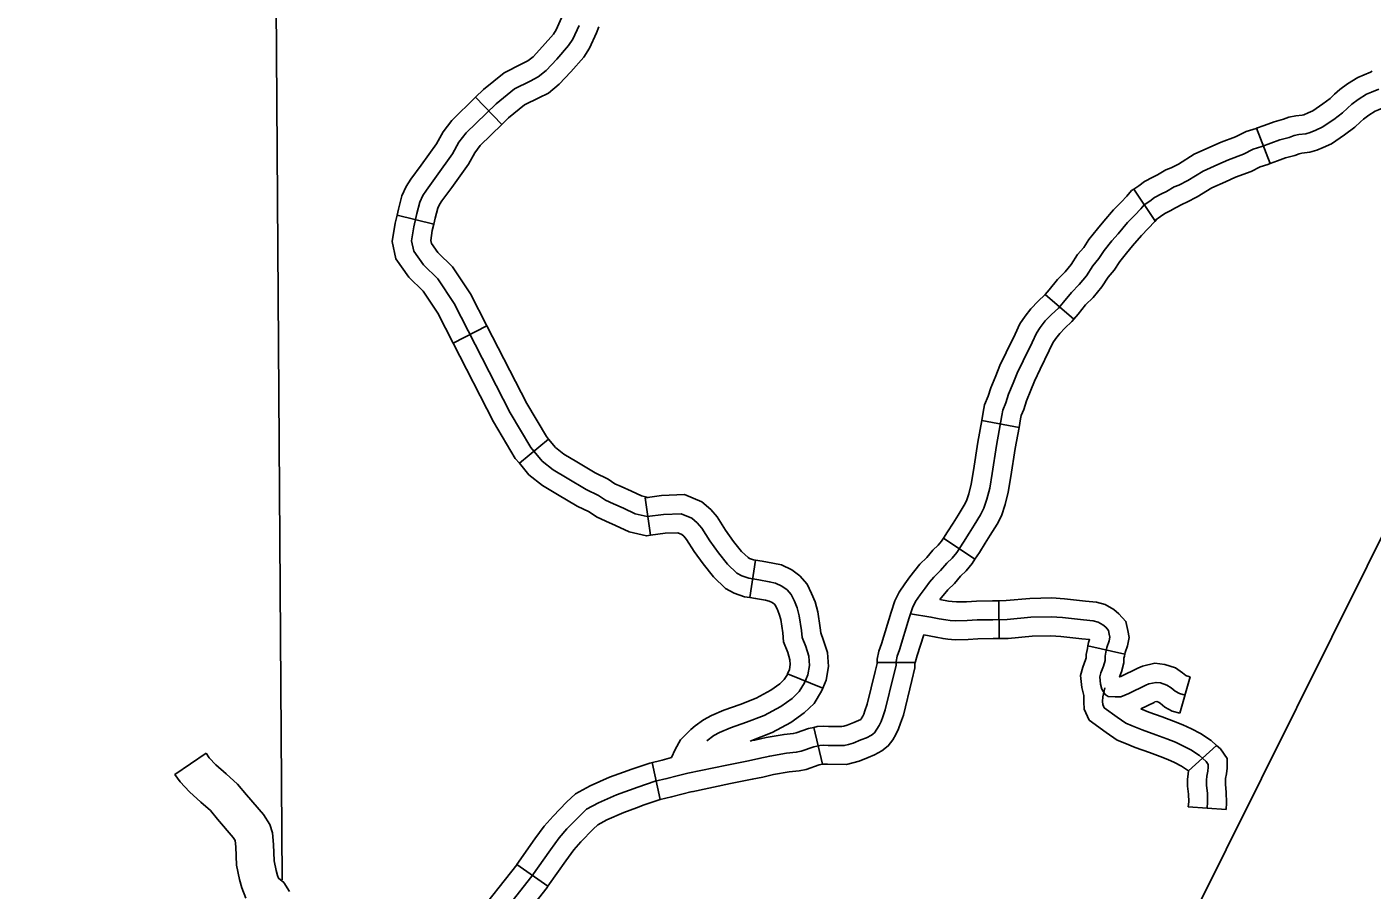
# Model space of a CAD drawing. Extents: x 1377389 to 1380723, y 1168351 to 1170484.
# Drawn here: x 1379180.1 to 1379286.7, y 1169457.7 to 1169526.1 of the extents above; entities that cross this region are included whole.
import ezdxf

# ---------------------------------------------------------------- set-up
doc = ezdxf.new("R2010")
doc.units = 0
doc.layers.add('B_Contour_Elevations', color=7, linetype='Continuous')
doc.layers.add('B_Fill', color=7, linetype='Continuous')

msp = doc.modelspace()

# ---------------------------------------------------------------- linework, layer by layer
at = {"layer": 'B_Contour_Elevations'}
msp.add_line((1379393.4, 1169698.55), (1379117.79, 1169144.53), dxfattribs=at)
at = {"layer": 'B_Fill'}
for p, q in [((1379215.66, 1169520.5), (1379217.76, 1169518.35)), ((1379278.67, 1169515.24), (1379277.58, 1169518.04)), ((1379269.53, 1169510.74), (1379267.86, 1169513.23)), ((1379209.45, 1169511.15), (1379212.36, 1169510.44)), ((1379263.1, 1169502.92), (1379260.82, 1169504.86)), ((1379213.9, 1169501.02), (1379216.56, 1169502.39)), ((1379258.75, 1169494.33), (1379255.8, 1169494.87)), ((1379219.14, 1169491.49), (1379221.45, 1169493.41)), ((1379229.53, 1169485.78), (1379229.12, 1169488.75)), ((1379255.26, 1169483.9), (1379252.77, 1169485.56)), ((1379237.4, 1169480.85), (1379237.85, 1169483.82)), ((1379257.14, 1169480.6), (1379257.19, 1169477.6)), ((1379267.14, 1169476.36), (1379264.21, 1169477.02)), ((1379250.5, 1169475.69), (1379247.5, 1169475.69)), ((1379240.41, 1169474.79), (1379243.19, 1169473.66)), ((1379272.32, 1169474.56), (1379271.49, 1169471.68)), ((1379243.16, 1169467.64), (1379242.48, 1169470.56)), ((1379272.19, 1169467.1), (1379274.41, 1169469.13)), ((1379230.31, 1169464.83), (1379229.66, 1169467.78)), ((1379221.41, 1169457.97), (1379218.95, 1169459.69))]:
    msp.add_line(p, q, dxfattribs=at)
for points in [[(1379199.82, 1169535.56), (1379200.35, 1169458.47)], [(1379222.67, 1169527.23), (1379222.49, 1169526.8), (1379222.07, 1169525.84), (1379221.84, 1169525.51), (1379220.98, 1169524.52), (1379220.24, 1169523.72), (1379219.82, 1169523.38), (1379219.34, 1169523.14), (1379217.93, 1169522.43), (1379216.29, 1169521.11), (1379215.66, 1169520.5)], [(1379223.87, 1169526.2), (1379223.38, 1169525.12), (1379223.04, 1169524.6), (1379222.1, 1169523.51), (1379221.27, 1169522.63), (1379220.64, 1169522.11), (1379220.01, 1169521.79), (1379218.75, 1169521.16), (1379217.29, 1169519.99), (1379214.92, 1169517.67), (1379214.34, 1169516.93), (1379213.83, 1169516.01), (1379212.57, 1169514.24), (1379211.77, 1169513.15), (1379211.48, 1169512.72), (1379211.25, 1169512.2), (1379211.02, 1169511.29), (1379210.77, 1169510.23), (1379210.59, 1169509.11), (1379210.77, 1169508.31), (1379211.54, 1169507.22), (1379212.68, 1169506.1), (1379213.97, 1169504.16), (1379218.41, 1169495.5), (1379220.05, 1169492.74), (1379220.95, 1169491.66), (1379221.83, 1169490.97), (1379222.94, 1169490.31), (1379224.44, 1169489.41), (1379225.42, 1169488.93), (1379225.97, 1169488.56), (1379226.6, 1169488.28), (1379227.39, 1169487.93), (1379228.33, 1169487.47), (1379229.28, 1169487.26), (1379230.56, 1169487.43), (1379231.97, 1169487.49), (1379232.82, 1169487.14), (1379233.25, 1169486.76), (1379233.6, 1169486.35), (1379234.25, 1169485.35), (1379234.92, 1169484.4), (1379235.63, 1169483.5), (1379236.38, 1169482.79), (1379236.77, 1169482.57), (1379237.34, 1169482.38), (1379238.12, 1169482.26), (1379238.95, 1169482.1), (1379239.44, 1169482), (1379239.95, 1169481.75), (1379240.37, 1169481.45), (1379240.7, 1169481.08), (1379240.94, 1169480.57), (1379241.17, 1169480.02), (1379241.33, 1169479.41), (1379241.51, 1169478.24), (1379241.57, 1169477.69), (1379241.84, 1169476.97), (1379242.08, 1169476.2), (1379242.14, 1169475.47), (1379242, 1169474.72), (1379241.74, 1169474.09), (1379241.33, 1169473.4), (1379240.76, 1169472.85), (1379239.87, 1169472.22), (1379238.56, 1169471.51), (1379237.16, 1169470.96), (1379235.88, 1169470.51), (1379235.02, 1169470.16), (1379234.55, 1169469.9), (1379234, 1169469.48)], [(1379225.44, 1169526.08), (1379225.25, 1169525.61), (1379224.7, 1169524.39), (1379224.24, 1169523.69), (1379223.21, 1169522.51), (1379222.29, 1169521.53), (1379221.46, 1169520.84), (1379220.68, 1169520.45), (1379219.56, 1169519.9), (1379218.29, 1169518.87), (1379217.76, 1169518.35)], [(1379277.58, 1169518.04), (1379278.19, 1169518.27), (1379278.97, 1169518.56), (1379279.71, 1169518.76), (1379280.15, 1169518.92), (1379280.7, 1169519.02), (1379281.19, 1169519.09), (1379281.32, 1169519.12), (1379281.67, 1169519.28), (1379282.05, 1169519.44), (1379282.83, 1169519.98), (1379283.42, 1169520.4), (1379283.76, 1169520.74), (1379284.19, 1169521.12), (1379284.8, 1169521.56), (1379285.6, 1169522.08), (1379286.12, 1169522.29), (1379286.62, 1169522.5), (1379286.74, 1169522.56)], [(1379215.66, 1169520.5), (1379213.79, 1169518.67), (1379213.09, 1169517.76), (1379212.56, 1169516.81), (1379211.35, 1169515.11), (1379210.54, 1169514.01), (1379210.16, 1169513.44), (1379209.83, 1169512.69), (1379209.57, 1169511.64), (1379209.45, 1169511.15)], [(1379242.95, 1169469.13), (1379243.29, 1169469.14), (1379243.61, 1169469.13), (1379244.89, 1169469.12), (1379245.23, 1169469.21), (1379245.6, 1169469.3), (1379246.22, 1169469.56), (1379246.67, 1169469.74), (1379247.06, 1169469.94), (1379247.29, 1169470.13), (1379247.49, 1169470.41), (1379247.67, 1169470.71), (1379247.83, 1169471.02), (1379247.95, 1169471.38), (1379248.15, 1169471.96), (1379248.81, 1169474.63), (1379249, 1169475.45), (1379249, 1169475.79), (1379249.1, 1169476.2), (1379249.27, 1169476.71), (1379250.04, 1169479.23), (1379250.31, 1169480.03), (1379250.55, 1169480.53), (1379250.91, 1169481.07), (1379251.3, 1169481.58), (1379251.66, 1169482.06), (1379252, 1169482.47), (1379252.53, 1169482.98), (1379253.02, 1169483.56), (1379253.45, 1169483.97), (1379253.81, 1169484.43), (1379254.35, 1169485.23), (1379254.81, 1169485.96), (1379255.19, 1169486.59), (1379255.7, 1169487.41), (1379255.97, 1169487.92), (1379256.21, 1169488.65), (1379256.43, 1169489.52), (1379256.62, 1169490.68), (1379256.96, 1169492.91), (1379257.4, 1169495.28), (1379257.47, 1169495.7), (1379257.71, 1169496.28), (1379257.93, 1169496.96), (1379258.29, 1169497.85), (1379258.61, 1169498.63), (1379259.09, 1169499.62), (1379259.79, 1169501.07), (1379260.13, 1169501.8), (1379260.44, 1169502.26), (1379260.83, 1169502.77), (1379261.32, 1169503.28), (1379261.87, 1169503.78), (1379262.28, 1169504.27), (1379262.91, 1169505.04), (1379263.52, 1169505.65), (1379264.1, 1169506.35), (1379264.61, 1169507.15), (1379265.09, 1169507.71), (1379265.5, 1169508.36), (1379266.11, 1169509.11), (1379266.62, 1169509.69), (1379267.34, 1169510.57), (1379267.92, 1169511.15), (1379268.41, 1169511.66), (1379268.67, 1169511.97), (1379269.11, 1169512.26), (1379269.49, 1169512.55), (1379270.05, 1169512.84), (1379270.44, 1169513.04), (1379271.04, 1169513.39), (1379271.43, 1169513.54), (1379272.13, 1169513.91), (1379273.34, 1169514.65), (1379274.51, 1169515.17), (1379275.35, 1169515.55), (1379276.54, 1169515.99), (1379277.31, 1169516.4), (1379278.01, 1169516.6), (1379278.72, 1169516.87), (1379279.42, 1169517.13), (1379280.17, 1169517.32), (1379280.55, 1169517.47), (1379280.94, 1169517.54), (1379281.5, 1169517.61), (1379281.84, 1169517.71), (1379282.27, 1169517.9), (1379282.78, 1169518.12), (1379283.7, 1169518.75), (1379284.4, 1169519.26), (1379284.79, 1169519.65), (1379285.13, 1169519.95), (1379285.64, 1169520.32), (1379286.29, 1169520.75), (1379286.69, 1169520.9), (1379287.27, 1169521.14)], [(1379278.67, 1169515.24), (1379279.25, 1169515.47), (1379279.87, 1169515.7), (1379280.62, 1169515.89), (1379280.96, 1169516.02), (1379281.18, 1169516.06), (1379281.8, 1169516.14), (1379282.35, 1169516.3), (1379282.87, 1169516.53), (1379283.51, 1169516.8), (1379284.56, 1169517.53), (1379285.38, 1169518.12), (1379285.81, 1169518.55), (1379286.07, 1169518.77), (1379286.49, 1169519.08), (1379286.99, 1169519.41), (1379287.25, 1169519.51), (1379287.91, 1169519.79), (1379288.16, 1169519.92)], [(1379217.76, 1169518.35), (1379216.04, 1169516.67), (1379215.6, 1169516.1), (1379215.1, 1169515.21), (1379213.78, 1169513.36), (1379213, 1169512.29), (1379212.8, 1169511.99), (1379212.68, 1169511.71), (1379212.48, 1169510.93), (1379212.36, 1169510.44)], [(1379267.86, 1169513.23), (1379268.24, 1169513.49), (1379268.69, 1169513.82), (1379269.36, 1169514.17), (1379269.73, 1169514.36), (1379270.39, 1169514.74), (1379270.8, 1169514.91), (1379271.39, 1169515.21), (1379272.64, 1169515.98), (1379273.89, 1169516.54), (1379274.78, 1169516.94), (1379275.92, 1169517.36), (1379276.75, 1169517.8), (1379277.54, 1169518.02), (1379277.58, 1169518.04)], [(1379269.53, 1169510.74), (1379269.97, 1169511.04), (1379270.3, 1169511.28), (1379270.74, 1169511.51), (1379271.16, 1169511.73), (1379271.7, 1169512.04), (1379272.06, 1169512.18), (1379272.87, 1169512.6), (1379274.04, 1169513.32), (1379275.12, 1169513.81), (1379275.92, 1169514.17), (1379277.15, 1169514.62), (1379277.87, 1169515), (1379278.48, 1169515.17), (1379278.67, 1169515.24)], [(1379260.82, 1169504.86), (1379261.13, 1169505.23), (1379261.8, 1169506.05), (1379262.41, 1169506.66), (1379262.88, 1169507.24), (1379263.4, 1169508.05), (1379263.88, 1169508.6), (1379264.28, 1169509.23), (1379264.96, 1169510.08), (1379265.47, 1169510.67), (1379266.23, 1169511.58), (1379266.85, 1169512.19), (1379267.29, 1169512.66), (1379267.66, 1169513.1), (1379267.86, 1169513.23)], [(1379209.45, 1169511.15), (1379209.29, 1169510.52), (1379209.07, 1169509.06), (1379209.36, 1169507.69), (1379210.39, 1169506.24), (1379211.52, 1169505.14), (1379212.67, 1169503.4), (1379213.9, 1169501.02)], [(1379263.1, 1169502.92), (1379263.44, 1169503.31), (1379264.03, 1169504.04), (1379264.63, 1169504.64), (1379265.31, 1169505.47), (1379265.81, 1169506.25), (1379266.3, 1169506.81), (1379266.73, 1169507.49), (1379267.26, 1169508.15), (1379267.76, 1169508.72), (1379268.45, 1169509.55), (1379269, 1169510.1), (1379269.52, 1169510.65), (1379269.68, 1169510.84), (1379269.53, 1169510.74)], [(1379212.36, 1169510.44), (1379212.24, 1169509.93), (1379212.12, 1169509.15), (1379212.17, 1169508.92), (1379212.68, 1169508.2), (1379213.85, 1169507.06), (1379215.27, 1169504.91), (1379216.56, 1169502.39)], [(1379255.8, 1169494.87), (1379255.92, 1169495.55), (1379256.02, 1169496.12), (1379256.3, 1169496.8), (1379256.52, 1169497.47), (1379256.9, 1169498.41), (1379257.24, 1169499.24), (1379257.74, 1169500.27), (1379258.44, 1169501.72), (1379258.82, 1169502.54), (1379259.23, 1169503.14), (1379259.69, 1169503.74), (1379260.27, 1169504.35), (1379260.79, 1169504.83), (1379260.82, 1169504.86)], [(1379216.56, 1169502.39), (1379219.73, 1169496.22), (1379221.28, 1169493.61), (1379221.45, 1169493.41)], [(1379258.75, 1169494.33), (1379258.87, 1169495.02), (1379258.92, 1169495.27), (1379259.12, 1169495.76), (1379259.34, 1169496.44), (1379259.68, 1169497.29), (1379259.98, 1169498.01), (1379260.44, 1169498.96), (1379261.15, 1169500.43), (1379261.44, 1169501.05), (1379261.66, 1169501.38), (1379261.98, 1169501.79), (1379262.37, 1169502.2), (1379262.95, 1169502.74), (1379263.1, 1169502.92)], [(1379213.9, 1169501.02), (1379217.1, 1169494.77), (1379218.82, 1169491.88), (1379219.14, 1169491.49)], [(1379252.77, 1169485.56), (1379253.09, 1169486.05), (1379253.53, 1169486.75), (1379253.92, 1169487.38), (1379254.4, 1169488.16), (1379254.58, 1169488.51), (1379254.77, 1169489.07), (1379254.96, 1169489.83), (1379255.14, 1169490.92), (1379255.48, 1169493.16), (1379255.8, 1169494.87)], [(1379255.26, 1169483.9), (1379255.61, 1169484.42), (1379256.08, 1169485.17), (1379256.47, 1169485.8), (1379257.01, 1169486.67), (1379257.35, 1169487.33), (1379257.65, 1169488.23), (1379257.9, 1169489.21), (1379258.1, 1169490.45), (1379258.44, 1169492.66), (1379258.75, 1169494.33)], [(1379221.45, 1169493.41), (1379222.01, 1169492.74), (1379222.68, 1169492.21), (1379223.71, 1169491.6), (1379225.16, 1169490.73), (1379226.18, 1169490.23), (1379226.7, 1169489.87), (1379227.21, 1169489.65), (1379228.02, 1169489.29), (1379228.83, 1169488.9), (1379229.34, 1169488.78), (1379229.12, 1169488.75)], [(1379219.14, 1169491.49), (1379219.9, 1169490.58), (1379220.97, 1169489.73), (1379222.17, 1169489.02), (1379223.73, 1169488.09), (1379224.67, 1169487.63), (1379225.25, 1169487.24), (1379226, 1169486.91), (1379226.76, 1169486.57), (1379227.84, 1169486.05), (1379229.21, 1169485.73), (1379229.53, 1169485.78)], [(1379229.12, 1169488.75), (1379230.42, 1169488.93), (1379232.24, 1169489.01), (1379233.62, 1169488.43), (1379234.32, 1169487.83), (1379234.81, 1169487.25), (1379235.49, 1169486.19), (1379236.12, 1169485.3), (1379236.74, 1169484.51), (1379237.27, 1169484.01), (1379237.38, 1169483.95), (1379237.7, 1169483.84), (1379237.85, 1169483.82)], [(1379229.53, 1169485.78), (1379230.69, 1169485.94), (1379231.7, 1169485.98), (1379232.02, 1169485.85), (1379232.18, 1169485.7), (1379232.4, 1169485.45), (1379233.01, 1169484.51), (1379233.72, 1169483.51), (1379234.52, 1169482.49), (1379235.48, 1169481.57), (1379236.16, 1169481.2), (1379236.98, 1169480.91), (1379237.4, 1169480.85)], [(1379247.5, 1169475.69), (1379247.5, 1169475.96), (1379247.65, 1169476.61), (1379247.84, 1169477.17), (1379248.61, 1169479.68), (1379248.91, 1169480.59), (1379249.24, 1169481.28), (1379249.69, 1169481.94), (1379250.1, 1169482.48), (1379250.48, 1169482.99), (1379250.9, 1169483.49), (1379251.43, 1169484.01), (1379251.92, 1169484.59), (1379252.34, 1169484.99), (1379252.6, 1169485.32), (1379252.77, 1169485.56)], [(1379237.85, 1169483.82), (1379238.38, 1169483.74), (1379239.24, 1169483.57), (1379239.93, 1169483.43), (1379240.73, 1169483.04), (1379241.37, 1169482.58), (1379241.97, 1169481.91), (1379242.31, 1169481.18), (1379242.6, 1169480.5), (1379242.8, 1169479.71), (1379242.99, 1169478.44), (1379243.04, 1169478.04), (1379243.26, 1169477.45), (1379243.56, 1169476.48), (1379243.65, 1169475.39), (1379243.45, 1169474.3), (1379243.19, 1169473.66)], [(1379252.47, 1169480.69), (1379253.1, 1169481.45), (1379253.63, 1169481.96), (1379254.11, 1169482.53), (1379254.56, 1169482.96), (1379255.03, 1169483.55), (1379255.26, 1169483.9)], [(1379237.4, 1169480.85), (1379237.87, 1169480.78), (1379238.66, 1169480.63), (1379238.95, 1169480.57), (1379239.18, 1169480.46), (1379239.36, 1169480.33), (1379239.43, 1169480.25), (1379239.57, 1169479.96), (1379239.75, 1169479.53), (1379239.86, 1169479.1), (1379240.02, 1169478.05), (1379240.09, 1169477.34), (1379240.42, 1169476.48), (1379240.59, 1169475.91), (1379240.62, 1169475.55), (1379240.55, 1169475.14), (1379240.41, 1169474.79)], [(1379257.14, 1169480.6), (1379256.64, 1169480.59), (1379255.38, 1169480.57), (1379254.59, 1169480.52), (1379253.79, 1169480.5), (1379253.45, 1169480.54), (1379253.16, 1169480.57), (1379252.47, 1169480.69)], [(1379267.14, 1169476.36), (1379267.17, 1169476.5), (1379267.34, 1169477.03), (1379267.49, 1169477.67), (1379267.39, 1169478.23), (1379267.23, 1169478.95), (1379266.67, 1169479.56), (1379266.28, 1169479.91), (1379265.59, 1169480.29), (1379264.9, 1169480.49), (1379264.02, 1169480.56), (1379262.35, 1169480.75), (1379261.35, 1169480.82), (1379259.61, 1169480.78), (1379257.74, 1169480.61), (1379257.14, 1169480.6)], [(1379268.81, 1169473.89), (1379267.45, 1169473.23), (1379266.83, 1169472.97), (1379266.36, 1169472.97), (1379265.83, 1169473.01), (1379265.59, 1169473.16), (1379265.45, 1169473.37), (1379265.32, 1169473.59), (1379265.21, 1169473.99), (1379265.15, 1169474.55), (1379265.23, 1169474.87), (1379265.45, 1169475.42), (1379265.57, 1169475.87), (1379265.57, 1169476.19), (1379265.64, 1169476.51), (1379265.72, 1169476.89), (1379265.89, 1169477.42), (1379265.96, 1169477.7), (1379265.91, 1169477.94), (1379265.85, 1169478.23), (1379265.62, 1169478.49), (1379265.4, 1169478.68), (1379265.02, 1169478.9), (1379264.64, 1169479), (1379263.87, 1169479.07), (1379262.21, 1169479.26), (1379261.31, 1169479.32), (1379259.7, 1169479.28), (1379257.82, 1169479.11), (1379256.67, 1169479.09), (1379255.44, 1169479.07), (1379254.65, 1169479.02), (1379253.73, 1169479), (1379253.29, 1169479.04), (1379252.94, 1169479.09), (1379252.43, 1169479.17), (1379251.77, 1169479.3), (1379250.15, 1169479.55)], [(1379250.5, 1169475.61), (1379250.54, 1169475.79), (1379250.69, 1169476.25), (1379251.2, 1169477.88)], [(1379257.19, 1169477.6), (1379256.7, 1169477.59), (1379255.49, 1169477.57), (1379254.71, 1169477.52), (1379253.68, 1169477.5), (1379253.12, 1169477.55), (1379252.73, 1169477.6), (1379252.17, 1169477.7), (1379251.2, 1169477.88)], [(1379264.21, 1169477.02), (1379264.27, 1169477.28), (1379264.35, 1169477.52), (1379263.72, 1169477.57), (1379262.07, 1169477.76), (1379261.28, 1169477.82), (1379259.78, 1169477.78), (1379257.9, 1169477.61), (1379257.19, 1169477.6)], [(1379263.9, 1169473.09), (1379263.73, 1169473.71), (1379263.62, 1169474.66), (1379263.8, 1169475.33), (1379264.02, 1169475.9), (1379264.07, 1169476.08), (1379264.07, 1169476.34), (1379264.17, 1169476.82), (1379264.21, 1169477.02)], [(1379242.48, 1169470.56), (1379242.74, 1169470.62), (1379243.29, 1169470.65), (1379243.65, 1169470.63), (1379244.71, 1169470.63), (1379244.87, 1169470.66), (1379245.13, 1169470.73), (1379245.65, 1169470.95), (1379246.03, 1169471.1), (1379246.2, 1169471.19), (1379246.23, 1169471.23), (1379246.36, 1169471.44), (1379246.44, 1169471.61), (1379246.53, 1169471.87), (1379246.71, 1169472.39), (1379247.35, 1169474.98), (1379247.5, 1169475.62), (1379247.5, 1169475.69)], [(1379243.15, 1169467.64), (1379243.29, 1169467.64), (1379243.57, 1169467.63), (1379245.07, 1169467.62), (1379245.59, 1169467.75), (1379246.08, 1169467.87), (1379246.78, 1169468.17), (1379247.3, 1169468.37), (1379247.88, 1169468.69), (1379248.38, 1169469.09), (1379248.74, 1169469.58), (1379248.99, 1169469.99), (1379249.21, 1169470.44), (1379249.36, 1169470.88), (1379249.59, 1169471.53), (1379250.26, 1169474.28), (1379250.5, 1169475.28), (1379250.5, 1169475.69)], [(1379272.32, 1169474.56), (1379272.03, 1169474.65), (1379271.97, 1169474.68), (1379271.72, 1169474.88), (1379271.16, 1169475.27), (1379270.3, 1169475.55), (1379269.53, 1169475.64), (1379268.53, 1169475.42), (1379268.16, 1169475.24), (1379266.83, 1169474.59), (1379266.72, 1169474.55), (1379266.87, 1169474.95), (1379267.07, 1169475.66), (1379267.07, 1169476.04), (1379267.11, 1169476.2), (1379267.14, 1169476.36)], [(1379240.41, 1169474.79), (1379240.4, 1169474.76), (1379240.14, 1169474.34), (1379239.8, 1169474.01), (1379239.08, 1169473.5), (1379237.92, 1169472.88), (1379236.64, 1169472.37), (1379235.35, 1169471.91), (1379234.38, 1169471.51), (1379233.73, 1169471.16), (1379233.09, 1169470.67), (1379232.73, 1169470.38), (1379231.92, 1169469.57), (1379231.48, 1169468.79), (1379231.21, 1169468.16)], [(1379243.19, 1169473.66), (1379243.09, 1169473.42), (1379242.51, 1169472.46), (1379241.72, 1169471.7), (1379240.67, 1169470.95), (1379239.19, 1169470.15), (1379237.44, 1169469.46)], [(1379265.56, 1169473.68), (1379265.39, 1169472.97), (1379265.38, 1169472.61), (1379265.39, 1169472.37), (1379265.51, 1169472.11), (1379266.53, 1169471.37), (1379267.23, 1169470.88), (1379267.72, 1169470.69), (1379268.5, 1169470.36), (1379269.6, 1169469.97), (1379270.48, 1169469.65), (1379271.16, 1169469.38), (1379271.74, 1169469.1), (1379272.37, 1169468.77), (1379273.07, 1169468.33), (1379273.58, 1169467.85), (1379273.74, 1169467.62), (1379273.74, 1169467.4), (1379273.71, 1169467.08), (1379273.64, 1169466.69), (1379273.62, 1169466.38), (1379273.62, 1169465.96), (1379273.68, 1169465.34), (1379273.7, 1169464.62), (1379273.66, 1169464.15)], [(1379271.91, 1169473.12), (1379271.46, 1169473.25), (1379271.14, 1169473.42), (1379270.82, 1169473.68), (1379270.48, 1169473.91), (1379269.97, 1169474.08), (1379269.61, 1169474.12), (1379269.03, 1169474), (1379268.81, 1169473.89)], [(1379263.9, 1169473.09), (1379263.88, 1169472.59), (1379263.91, 1169472.01), (1379264.3, 1169471.13), (1379265.66, 1169470.14), (1379266.52, 1169469.55), (1379267.14, 1169469.31), (1379267.95, 1169468.96), (1379269.09, 1169468.56), (1379269.95, 1169468.25), (1379270.56, 1169468.01), (1379271.07, 1169467.77), (1379271.62, 1169467.47), (1379272.19, 1169467.1)], [(1379271.49, 1169471.68), (1379270.89, 1169471.85), (1379270.31, 1169472.16), (1379269.93, 1169472.47), (1379269.8, 1169472.55), (1379269.67, 1169472.6), (1379269.53, 1169472.57), (1379269.47, 1169472.54), (1379268.41, 1169472.03)], [(1379268.41, 1169472.03), (1379269.04, 1169471.75), (1379270.1, 1169471.39), (1379271.01, 1169471.05), (1379271.75, 1169470.76), (1379272.42, 1169470.44), (1379273.13, 1169470.06), (1379273.98, 1169469.52), (1379274.41, 1169469.13)], [(1379237.61, 1169469.51), (1379237.81, 1169469.55), (1379238.7, 1169469.75), (1379240.13, 1169470), (1379240.86, 1169470.07), (1379241.08, 1169470.12), (1379242.07, 1169470.46), (1379242.48, 1169470.56)], [(1379232.5, 1169466.93), (1379235.59, 1169467.57), (1379237.3, 1169467.91), (1379238.13, 1169468.08), (1379238.99, 1169468.28), (1379240.33, 1169468.51), (1379241.09, 1169468.59), (1379241.47, 1169468.67), (1379242.49, 1169469.02), (1379242.95, 1169469.13)], [(1379274.41, 1169469.13), (1379274.72, 1169468.85), (1379275.24, 1169468.08), (1379275.24, 1169467.33), (1379275.2, 1169466.87), (1379275.13, 1169466.51), (1379275.12, 1169466.35), (1379275.12, 1169466.03), (1379275.18, 1169465.43), (1379275.2, 1169464.58), (1379275.16, 1169464.04)], [(1379197.47, 1169457.01), (1379197.13, 1169457.84), (1379196.95, 1169458.51), (1379196.71, 1169459.64), (1379196.67, 1169461.08), (1379196.62, 1169461.59), (1379196.46, 1169461.82), (1379195.2, 1169463.29), (1379194.65, 1169463.96), (1379193.88, 1169464.64), (1379193, 1169465.45), (1379192.24, 1169466.23), (1379191.84, 1169466.81), (1379194.31, 1169468.52)], [(1379200.93, 1169457.55), (1379200.46, 1169458.27), (1379200.06, 1169458.6), (1379199.97, 1169458.82), (1379199.86, 1169459.22), (1379199.7, 1169459.99), (1379199.66, 1169461.27), (1379199.57, 1169462.19), (1379199.37, 1169462.87), (1379198.85, 1169463.64), (1379197.5, 1169465.22), (1379196.81, 1169466.05), (1379195.89, 1169466.87), (1379195.09, 1169467.6), (1379194.56, 1169468.14), (1379194.31, 1169468.52)], [(1379227.39, 1169467.01), (1379228.05, 1169467.25), (1379229.49, 1169467.72), (1379230.47, 1169467.95), (1379231.21, 1169468.16)], [(1379218.95, 1169459.69), (1379220.38, 1169461.72), (1379221.12, 1169462.72), (1379221.81, 1169463.52), (1379222.87, 1169464.62), (1379223.59, 1169465.3), (1379224.76, 1169465.92), (1379226.29, 1169466.6), (1379227.39, 1169467.01)], [(1379232.81, 1169465.46), (1379235.89, 1169466.1), (1379237.6, 1169466.44), (1379238.45, 1169466.62), (1379239.29, 1169466.81), (1379240.54, 1169467.03), (1379241.31, 1169467.1), (1379241.87, 1169467.22), (1379242.91, 1169467.58), (1379243.16, 1169467.64)], [(1379272.19, 1169467.1), (1379272.15, 1169466.87), (1379272.12, 1169466.42), (1379272.12, 1169465.89), (1379272.18, 1169465.25), (1379272.2, 1169464.66), (1379272.17, 1169464.26), (1379275.16, 1169464.04)], [(1379216.84, 1169454.57), (1379220.14, 1169458.76), (1379221.6, 1169460.84), (1379222.29, 1169461.79), (1379222.91, 1169462.51), (1379223.93, 1169463.55), (1379224.47, 1169464.07), (1379225.41, 1169464.57), (1379226.85, 1169465.21), (1379228.54, 1169465.83), (1379229.9, 1169466.28), (1379230.84, 1169466.5), (1379231.66, 1169466.72), (1379232.5, 1169466.93)], [(1379228.43, 1169464.19), (1379229.03, 1169464.41), (1379230.31, 1169464.83), (1379231.21, 1169465.05), (1379232.03, 1169465.27), (1379232.85, 1169465.47)], [(1379221.41, 1169457.97), (1379222.82, 1169459.97), (1379223.47, 1169460.85), (1379224.02, 1169461.49), (1379224.98, 1169462.48), (1379225.36, 1169462.84), (1379226.07, 1169463.22), (1379227.42, 1169463.82), (1379228.43, 1169464.19)], [(1379213.07, 1169451.08), (1379213.25, 1169451.31), (1379213.82, 1169452.25), (1379214.93, 1169454.41), (1379215.29, 1169455.01), (1379215.65, 1169455.48), (1379218.93, 1169459.66), (1379218.95, 1169459.69)], [(1379215.41, 1169449.2), (1379215.72, 1169449.59), (1379216.44, 1169450.78), (1379217.55, 1169452.94), (1379217.79, 1169453.33), (1379218.03, 1169453.66), (1379221.34, 1169457.87), (1379221.41, 1169457.97)]]:
    msp.add_lwpolyline(points, dxfattribs=at)

doc.saveas('drawing.dxf')
